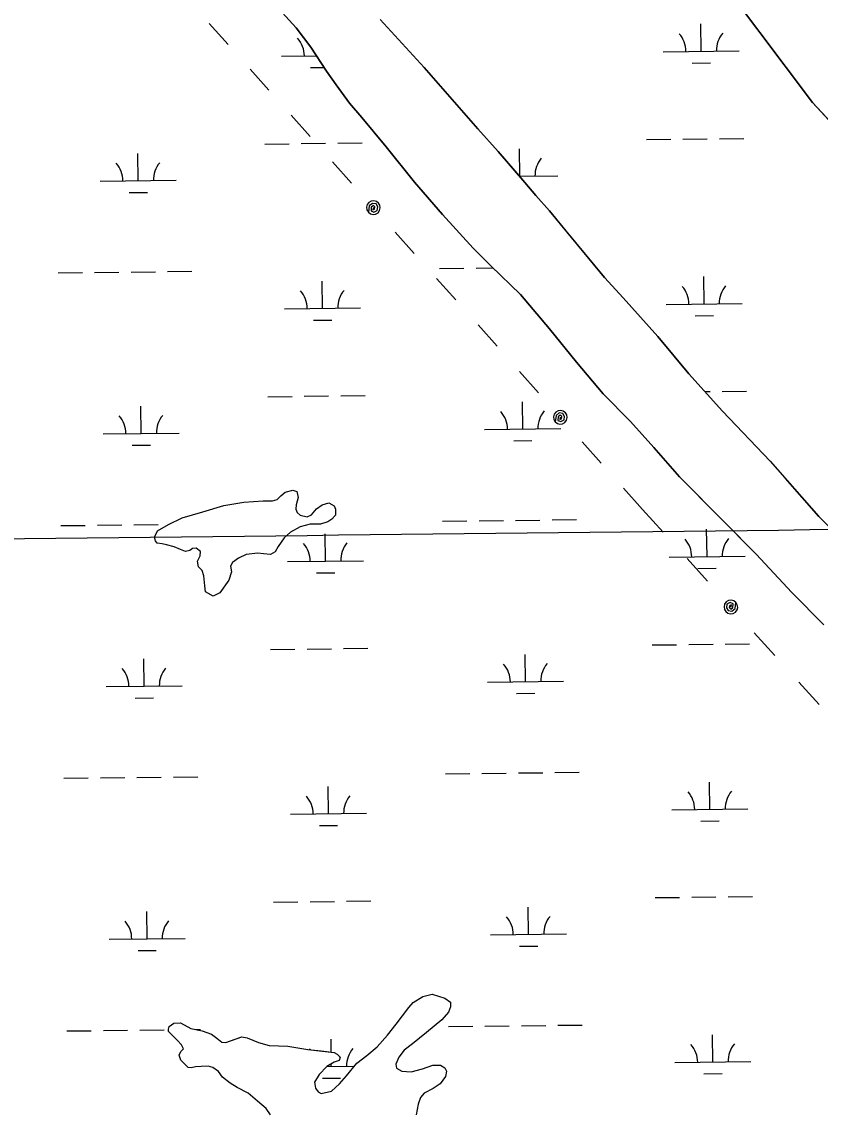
# Model space of a CAD drawing. Extents: x 3684037 to 3722149, y 433263 to 459021.
# Drawn here: x 3692090 to 3693140, y 450087 to 451523 of the extents above; entities that cross this region are included whole.
import ezdxf

# ---------------------------------------------------------------- set-up
doc = ezdxf.new("R2010")
doc.units = 0
for name, color, linetype in [('V-GRID-MAJR', 7, 'Continuous'), ('V-TOPO-SHOR', 7, 'Continuous'), ('V-UTIL-LINE', 7, 'Continuous'), ('V-WETL-SWMP', 7, 'Continuous')]:
    doc.layers.add(name, color=color, linetype=linetype)

msp = doc.modelspace()

# ---------------------------------------------------------------- linework, layer by layer
at = {"layer": 'V-GRID-MAJR'}
msp.add_spline([(3688126.8, 450798.4), (3693416.1, 450858), (3698705.4, 450918.4), (3703994.7, 450979.6), (3709284, 451041.5), (3714573.2, 451104.2), (3719862.5, 451167.7)], degree=3, dxfattribs=at)
at = {"layer": 'V-TOPO-SHOR'}
for points in [[(3693411.9, 451397.2), (3693295.5, 451308.7), (3693263.8, 451291.3), (3693243.8, 451294), (3693130.4, 451417.1), (3692983.9, 451612.4)], [(3692419.3, 451550.4), (3692451.2, 451515.3), (3692470.5, 451490.1), (3692491.1, 451458.4), (3692503.8, 451440.3), (3692521.3, 451416.2), (3692537.5, 451397.5), (3692569.5, 451358.9), (3692606.9, 451312.1), (3692643.6, 451269.4), (3692683.9, 451225.5), (3692707.4, 451202.2), (3692746.4, 451164.2), (3692784.4, 451119.2), (3692819.9, 451075.3), (3692854.9, 451033.7), (3692890.9, 450997), (3692921.6, 450963), (3692955.4, 450924.4), (3693014.9, 450864.3), (3693056.3, 450822.3), (3693103.2, 450772), (3693145.3, 450729.4)], [(3692561.8, 451526.3), (3692619.4, 451463.3), (3692690.2, 451382.4), (3692717, 451352.4), (3692739, 451327), (3692752.1, 451311.9), (3692766.4, 451294.6), (3692784.2, 451274.4), (3692805.7, 451248.3), (3692856.9, 451186.5), (3692881.3, 451159.9), (3692927, 451109.1), (3692967.5, 451059.9), (3693012.1, 451010.8), (3693074.5, 450945), (3693138.8, 450872.2), (3693211.8, 450799)], [(3692275, 450836), (3692268.4, 450836.8), (3692266, 450840.1), (3692265, 450844.8), (3692268.6, 450853.3), (3692283.1, 450861.5), (3692301.4, 450870.2), (3692328.6, 450878.2), (3692356.2, 450886.6), (3692382.5, 450890.7), (3692407.9, 450892.5), (3692420.2, 450892.7), (3692426.2, 450894.6), (3692430.9, 450899.4), (3692436.9, 450904.2), (3692446.8, 450906.7), (3692452, 450904.9), (3692454, 450896.9), (3692451.3, 450887.5), (3692450.9, 450881.8), (3692452.4, 450877.1), (3692456.2, 450873.9), (3692465.7, 450871.7), (3692471.3, 450874.1), (3692477.7, 450882.2), (3692485.2, 450887.5), (3692494.1, 450890), (3692501.2, 450886.3), (3692502.7, 450881.6), (3692502.8, 450873.6), (3692498.2, 450868.4), (3692492.6, 450865), (3692483.2, 450862), (3692469.6, 450861.8), (3692456.4, 450858.3), (3692443.8, 450851.6), (3692435.5, 450843.9), (3692427.6, 450832.5), (3692423.5, 450825.4), (3692417.4, 450822), (3692408, 450822.8), (3692400.9, 450823.6), (3692385.4, 450822), (3692375.1, 450817.2), (3692367.2, 450811.4), (3692364.9, 450806.6), (3692365.9, 450799.1), (3692362.8, 450788.3), (3692350.8, 450771.6), (3692341.9, 450767.2), (3692332, 450772.7), (3692330.9, 450780.7), (3692329.8, 450793.9), (3692327.3, 450800.9), (3692322.5, 450806), (3692321.5, 450813.1), (3692324.7, 450820.2), (3692325.1, 450825.8), (3692319.8, 450830.5), (3692314.7, 450829.9), (3692311.4, 450827.5), (3692305.8, 450826), (3692299.1, 450828.8), (3692290.6, 450831.9), (3692280.7, 450834.6), (3692275, 450836)], [(3692309, 450146.7), (3692299.5, 450156.5), (3692297.1, 450162.9), (3692299.4, 450167.6), (3692302.8, 450171.2), (3692300.4, 450176.4), (3692294.5, 450182.7), (3692283.2, 450194.3), (3692283.2, 450197.2), (3692284.3, 450200.7), (3692290.1, 450204.9), (3692298.8, 450205.6), (3692312.4, 450198.2), (3692327.6, 450194.9), (3692339.9, 450190.4), (3692347, 450185.2), (3692353.5, 450180.1), (3692358.8, 450179.6), (3692371, 450183.8), (3692379.7, 450186.9), (3692386.7, 450185.8), (3692401.4, 450179.6), (3692415.5, 450175.7), (3692440.1, 450174.9), (3692466.4, 450170.6), (3692484, 450168.5), (3692501, 450166.4), (3692505.1, 450164.2), (3692509.2, 450160.1), (3692507.5, 450156), (3692501.1, 450153.6), (3692491.3, 450148.2), (3692481.5, 450137.5), (3692475.2, 450127.5), (3692476.5, 450119.3), (3692480.1, 450114.7), (3692484.2, 450112.4), (3692497.6, 450115.6), (3692508, 450125.1), (3692517.2, 450135.7), (3692531, 450152.3), (3692544.2, 450162.4), (3692557.5, 450173.7), (3692571.3, 450189.1), (3692582.8, 450203.8), (3692599.4, 450225.7), (3692605.2, 450232.2), (3692617.9, 450240), (3692630.1, 450243.1), (3692646.6, 450238.1), (3692654.2, 450232.9), (3692654.3, 450226.5), (3692651.5, 450219.4), (3692642.9, 450209.4), (3692622.7, 450192.7), (3692604.2, 450177.9), (3692593.2, 450169.5), (3692586.3, 450160.1), (3692582.4, 450151.3), (3692583, 450146), (3692590.1, 450142), (3692602.4, 450141), (3692617.5, 450144.8), (3692630.9, 450149.6), (3692640.8, 450149.8), (3692646.7, 450146.3), (3692649.1, 450141.7), (3692647.5, 450134.7), (3692640.6, 450125.2), (3692631.3, 450119.2), (3692619.7, 450112.7), (3692614.6, 450107.3), (3692611.8, 450098.5), (3692609, 450084.5)], [(3692411.5, 450092.7), (3692400.2, 450102.5), (3692387.8, 450112.8), (3692373.7, 450120.2), (3692364.2, 450125.9), (3692354.2, 450133.9), (3692348.8, 450141.5), (3692341.7, 450146.6), (3692335.3, 450148.3), (3692326, 450148.1), (3692318.9, 450147.5), (3692313.1, 450146.2), (3692309, 450146.7)], [(3692417.4, 450084.6), (3692411.5, 450092.7)]]:
    msp.add_lwpolyline(points, dxfattribs=at)
at = {"layer": 'V-UTIL-LINE'}
for points in [[(3692361.5, 451493.5), (3692336.8, 451521.1)], [(3692415.1, 451433.2), (3692390.5, 451460.9)], [(3692469.6, 451372.1), (3692444.6, 451400.2)], [(3692524.1, 451310.9), (3692499, 451339)], [(3692552.8, 451278.7), (3692552.1, 451275.9), (3692554.3, 451276.8), (3692554.8, 451279.5), (3692552.7, 451281.4), (3692550, 451279.3), (3692549.6, 451274.6), (3692553.5, 451272.9), (3692557.9, 451275), (3692558.4, 451279.6), (3692556.2, 451283.5), (3692551.5, 451284.2), (3692547.1, 451280.8), (3692546.1, 451272.7), (3692548.9, 451270.6), (3692552.3, 451269.7), (3692555.7, 451270.2), (3692558.8, 451272), (3692560.9, 451274.8), (3692561.8, 451278.2), (3692561.3, 451281.7), (3692559.5, 451284.7), (3692556.7, 451286.8), (3692553.3, 451287.7), (3692549.8, 451287.2), (3692546.8, 451285.4), (3692544.7, 451282.6), (3692543.8, 451279.2), (3692544.3, 451275.8), (3692546.1, 451272.7)], [(3692606.5, 451218.4), (3692581.5, 451246.5)], [(3692661, 451157.3), (3692635.9, 451185.3)], [(3692715.4, 451096.1), (3692690.4, 451124.2)], [(3692769.9, 451035), (3692744.9, 451063.1)], [(3692798.6, 451002.7), (3692797.9, 450999.9), (3692800.1, 451000.8), (3692800.7, 451003.5), (3692798.5, 451005.4), (3692795.9, 451003.3), (3692795.5, 450998.6), (3692799.4, 450996.9), (3692803.7, 450999.1), (3692804.2, 451003.6), (3692802.1, 451007.5), (3692797.3, 451008.3), (3692793, 451004.8), (3692791.9, 450996.8), (3692794.7, 450994.6), (3692798.1, 450993.8), (3692801.6, 450994.2), (3692804.6, 450996), (3692806.7, 450998.8), (3692807.6, 451002.2), (3692807.1, 451005.7), (3692805.3, 451008.7), (3692802.5, 451010.8), (3692799.1, 451011.7), (3692795.6, 451011.2), (3692792.6, 451009.5), (3692790.5, 451006.7), (3692789.6, 451003.3), (3692790.1, 450999.8), (3692791.9, 450996.8)], [(3692852.3, 450942.4), (3692827.3, 450970.5)], [(3692906.8, 450881.3), (3692881.8, 450909.4)], [(3692906.8, 450881.3), (3692933.7, 450851.6)], [(3692965.3, 450816.6), (3692992.2, 450786.9)], [(3693023, 450752.9), (3693023.6, 450755.7), (3693021.5, 450754.8), (3693020.9, 450752.1), (3693023.1, 450750.2), (3693025.7, 450752.3), (3693026.1, 450757), (3693022.2, 450758.7), (3693017.8, 450756.5), (3693017.4, 450751.9), (3693019.6, 450748.1), (3693024.3, 450747.4), (3693028.6, 450750.8), (3693029.6, 450758.9), (3693026.8, 450761), (3693023.4, 450761.8), (3693019.9, 450761.3), (3693016.9, 450759.5), (3693014.8, 450756.7), (3693014, 450753.3), (3693014.5, 450749.8), (3693016.3, 450746.8), (3693019.1, 450744.7), (3693022.5, 450743.9), (3693026, 450744.4), (3693029, 450746.2), (3693031.1, 450749), (3693032, 450752.4), (3693031.4, 450755.9), (3693029.6, 450758.9)], [(3693053.8, 450718.8), (3693080.7, 450689.1)], [(3693112.3, 450654.1), (3693139.1, 450624.4)]]:
    msp.add_lwpolyline(points, dxfattribs=at)
at = {"layer": 'V-WETL-SWMP'}
for p, q in [((3692983.9, 451612.4), (3693130.4, 451417.1)), ((3692451.2, 451515.3), (3692419.3, 451550.4)), ((3692619.4, 451463.3), (3692561.8, 451526.3)), ((3692470.5, 451490.1), (3692451.2, 451515.3)), ((3692983.8, 451484.5), (3692983.4, 451520.5)), ((3692431.9, 451478.1), (3692477.9, 451478.6)), ((3692491.1, 451458.4), (3692470.5, 451490.1)), ((3692933.8, 451483.9), (3693033.8, 451485.1)), ((3692972, 451468.9), (3692996, 451469.2)), ((3692470.1, 451463.1), (3692487.9, 451463.3)), ((3692503.8, 451440.3), (3692491.1, 451458.4)), ((3692690.2, 451382.4), (3692619.4, 451463.3)), ((3692521.3, 451416.2), (3692503.8, 451440.3)), ((3692537.5, 451397.5), (3692521.3, 451416.2)), ((3693130.4, 451417.1), (3693243.8, 451294)), ((3692569.5, 451358.9), (3692537.5, 451397.5)), ((3692717, 451352.4), (3692690.2, 451382.4)), ((3692457.9, 451362.9), (3692489.9, 451363.3)), ((3692505.9, 451363.5), (3692537.9, 451363.9)), ((3692911.8, 451368.2), (3692943.8, 451368.6)), ((3692959.8, 451368.8), (3692991.8, 451369.2)), ((3693007.8, 451369.3), (3693039.8, 451369.7)), ((3692243.4, 451314), (3692243, 451350)), ((3692409.9, 451362.4), (3692441.9, 451362.8)), ((3692606.9, 451312.1), (3692569.5, 451358.9)), ((3692752.1, 451311.9), (3692717, 451352.4)), ((3692745.3, 451319.9), (3692744.8, 451355.9)), ((3692745.2, 451319.9), (3692795.3, 451320.4)), ((3692193.4, 451313.4), (3692293.4, 451314.6)), ((3692643.6, 451269.4), (3692606.9, 451312.1)), ((3692766.4, 451294.6), (3692752.1, 451311.9)), ((3692231.6, 451298.4), (3692255.5, 451298.7)), ((3692784.2, 451274.4), (3692766.4, 451294.6)), ((3692683.9, 451225.5), (3692643.6, 451269.4)), ((3692856.9, 451186.5), (3692784.2, 451274.4)), ((3692707.4, 451202.2), (3692683.9, 451225.5)), ((3692137.9, 451192.7), (3692169.9, 451193.1)), ((3692185.9, 451193.3), (3692217.9, 451193.6)), ((3692233.9, 451193.8), (3692265.9, 451194.2)), ((3692281.9, 451194.4), (3692313.9, 451194.8)), ((3692639.8, 451198.5), (3692671.8, 451198.9)), ((3692687.8, 451199.1), (3692710.2, 451199.4)), ((3692746.4, 451164.2), (3692707.4, 451202.2)), ((3692485.8, 451146), (3692485.4, 451182)), ((3692881.3, 451159.9), (3692856.9, 451186.5)), ((3692987.7, 451151.9), (3692987.3, 451187.8)), ((3692784.4, 451119.2), (3692746.4, 451164.2)), ((3692927, 451109.1), (3692881.3, 451159.9)), ((3692937.7, 451151.3), (3693037.7, 451152.4)), ((3692435.8, 451145.4), (3692535.8, 451146.6)), ((3692975.9, 451136.3), (3692999.9, 451136.6)), ((3692474, 451130.4), (3692498, 451130.7)), ((3692819.9, 451075.3), (3692784.4, 451119.2)), ((3692967.5, 451059.9), (3692927, 451109.1)), ((3692854.9, 451033.7), (3692819.9, 451075.3)), ((3693012.1, 451010.8), (3692967.5, 451059.9)), ((3692890.9, 450997), (3692854.9, 451033.7)), ((3692988.9, 451036.4), (3692995.6, 451036.5)), ((3693011.6, 451036.7), (3693043.6, 451037.1)), ((3692413.8, 451029.7), (3692445.8, 451030.1)), ((3692461.8, 451030.3), (3692493.7, 451030.7)), ((3692509.7, 451030.9), (3692541.7, 451031.2)), ((3692749.1, 450987.2), (3692748.7, 451023.2)), ((3692247.2, 450981.4), (3692246.8, 451017.4)), ((3693074.5, 450945), (3693012.1, 451010.8)), ((3692921.6, 450963), (3692890.9, 450997)), ((3692197.2, 450980.8), (3692297.2, 450981.9)), ((3692699.1, 450986.6), (3692799.1, 450987.8)), ((3692235.4, 450965.8), (3692259.4, 450966.1)), ((3692737.3, 450971.6), (3692761.3, 450971.9)), ((3692955.4, 450924.4), (3692921.6, 450963)), ((3693094.7, 450922.2), (3693074.5, 450945)), ((3693056.3, 450822.3), (3692955.4, 450924.4)), ((3693138.8, 450872.2), (3693094.7, 450922.2)), ((3692430.9, 450899.4), (3692436.9, 450904.2)), ((3692436.9, 450904.2), (3692446.8, 450906.7)), ((3692446.8, 450906.7), (3692452, 450904.9)), ((3692452, 450904.9), (3692454, 450896.9)), ((3692356.2, 450886.6), (3692382.5, 450890.7)), ((3692382.5, 450890.7), (3692407.9, 450892.5)), ((3692407.9, 450892.5), (3692420.2, 450892.7)), ((3692420.2, 450892.7), (3692426.2, 450894.6)), ((3692426.2, 450894.6), (3692430.9, 450899.4)), ((3692454, 450896.9), (3692451.3, 450887.5)), ((3692485.2, 450887.5), (3692494.1, 450890)), ((3692494.1, 450890), (3692501.2, 450886.3)), ((3692301.4, 450870.2), (3692328.6, 450878.2)), ((3692328.6, 450878.2), (3692356.2, 450886.6)), ((3692451.3, 450887.5), (3692450.9, 450881.8)), ((3692450.9, 450881.8), (3692452.4, 450877.1)), ((3692452.4, 450877.1), (3692456.2, 450873.9)), ((3692471.3, 450874.1), (3692477.7, 450882.2)), ((3692477.7, 450882.2), (3692485.2, 450887.5)), ((3692501.2, 450886.3), (3692502.7, 450881.6)), ((3692502.7, 450881.6), (3692502.8, 450873.6)), ((3692141.8, 450860.1), (3692173.8, 450860.4)), ((3692189.8, 450860.6), (3692221.8, 450861)), ((3692237.8, 450861.2), (3692269.8, 450861.5)), ((3692268.6, 450853.3), (3692283.1, 450861.5)), ((3692283.1, 450861.5), (3692301.4, 450870.2)), ((3692456.2, 450873.9), (3692465.7, 450871.7)), ((3692469.6, 450861.8), (3692456.4, 450858.3)), ((3692465.7, 450871.7), (3692471.3, 450874.1)), ((3692483.2, 450862), (3692469.6, 450861.8)), ((3692492.6, 450865), (3692483.2, 450862)), ((3692498.2, 450868.4), (3692492.6, 450865)), ((3692502.8, 450873.6), (3692498.2, 450868.4)), ((3692643.7, 450865.9), (3692675.7, 450866.3)), ((3692691.7, 450866.5), (3692723.7, 450866.8)), ((3692739.7, 450867), (3692771.7, 450867.4)), ((3692787.7, 450867.6), (3692819.7, 450867.9)), ((3693211.8, 450799), (3693138.8, 450872.2)), ((3692265, 450844.8), (3692268.6, 450853.3)), ((3692443.8, 450851.6), (3692435.5, 450843.9)), ((3692456.4, 450858.3), (3692443.8, 450851.6)), ((3692489.7, 450813.4), (3692489.3, 450849.4)), ((3692991.6, 450819.2), (3692991.1, 450855.2)), ((3692266, 450840.1), (3692265, 450844.8)), ((3692268.4, 450836.8), (3692266, 450840.1)), ((3692275, 450836), (3692268.4, 450836.8)), ((3692280.7, 450834.6), (3692275, 450836)), ((3692290.6, 450831.9), (3692280.7, 450834.6)), ((3692299.1, 450828.8), (3692290.6, 450831.9)), ((3692427.6, 450832.5), (3692423.5, 450825.4)), ((3692435.5, 450843.9), (3692427.6, 450832.5)), ((3692305.8, 450826), (3692299.1, 450828.8)), ((3692311.4, 450827.5), (3692305.8, 450826)), ((3692314.7, 450829.9), (3692311.4, 450827.5)), ((3692319.8, 450830.5), (3692314.7, 450829.9)), ((3692325.1, 450825.8), (3692319.8, 450830.5)), ((3692321.5, 450813.1), (3692324.7, 450820.2)), ((3692324.7, 450820.2), (3692325.1, 450825.8)), ((3692385.4, 450822), (3692375.1, 450817.2)), ((3692400.9, 450823.6), (3692385.4, 450822)), ((3692408, 450822.8), (3692400.9, 450823.6)), ((3692417.4, 450822), (3692408, 450822.8)), ((3692423.5, 450825.4), (3692417.4, 450822)), ((3692941.6, 450818.6), (3693041.6, 450819.8)), ((3693103.2, 450772), (3693056.3, 450822.3)), ((3692322.5, 450806), (3692321.5, 450813.1)), ((3692327.3, 450800.9), (3692322.5, 450806)), ((3692367.2, 450811.4), (3692364.9, 450806.6)), ((3692364.9, 450806.6), (3692365.9, 450799.1)), ((3692375.1, 450817.2), (3692367.2, 450811.4)), ((3692439.7, 450812.8), (3692539.7, 450813.9)), ((3692979.7, 450803.6), (3693003.7, 450803.9)), ((3692329.8, 450793.9), (3692327.3, 450800.9)), ((3692330.9, 450780.7), (3692329.8, 450793.9)), ((3692365.9, 450799.1), (3692362.8, 450788.3)), ((3692477.9, 450797.8), (3692501.9, 450798.1)), ((3692332, 450772.7), (3692330.9, 450780.7)), ((3692362.8, 450788.3), (3692350.8, 450771.6)), ((3692341.9, 450767.2), (3692332, 450772.7)), ((3692350.8, 450771.6), (3692341.9, 450767.2)), ((3693145.3, 450729.4), (3693103.2, 450772)), ((3692919.5, 450702.9), (3692951.5, 450703.3)), ((3692967.5, 450703.5), (3692999.5, 450703.9)), ((3693015.5, 450704), (3693047.5, 450704.4)), ((3692417.6, 450697.1), (3692449.6, 450697.5)), ((3692465.6, 450697.6), (3692497.6, 450698)), ((3692513.6, 450698.2), (3692545.6, 450698.6)), ((3692753, 450654.6), (3692752.6, 450690.5)), ((3692251.1, 450648.7), (3692250.7, 450684.7)), ((3692201.1, 450648.1), (3692301.1, 450649.3)), ((3692703, 450654), (3692803, 450655.1)), ((3692239.3, 450633.1), (3692263.3, 450633.4)), ((3692741.2, 450639), (3692765.2, 450639.3)), ((3692647.5, 450533.2), (3692679.5, 450533.6)), ((3692695.5, 450533.8), (3692727.5, 450534.2)), ((3692743.5, 450534.4), (3692775.5, 450534.7)), ((3692791.5, 450534.9), (3692823.5, 450535.3)), ((3692145.7, 450527.4), (3692177.7, 450527.8)), ((3692193.7, 450528), (3692225.7, 450528.3)), ((3692241.7, 450528.5), (3692273.7, 450528.9)), ((3692289.7, 450529.1), (3692321.7, 450529.5)), ((3692493.6, 450480.7), (3692493.1, 450516.7)), ((3692995.4, 450486.5), (3692995, 450522.5)), ((3692945.4, 450486), (3693045.4, 450487.1)), ((3692443.6, 450480.1), (3692543.6, 450481.3)), ((3692481.7, 450465.1), (3692505.7, 450465.4)), ((3692983.6, 450471), (3693007.6, 450471.3)), ((3692421.5, 450364.4), (3692453.5, 450364.8)), ((3692469.5, 450365), (3692501.5, 450365.4)), ((3692517.5, 450365.5), (3692549.5, 450365.9)), ((3692756.9, 450321.9), (3692756.4, 450357.9)), ((3692923.4, 450370.3), (3692955.4, 450370.6)), ((3692971.4, 450370.8), (3693003.4, 450371.2)), ((3693019.4, 450371.4), (3693051.4, 450371.8)), ((3692255, 450316.1), (3692254.6, 450352.1)), ((3692205, 450315.5), (3692305, 450316.6)), ((3692706.9, 450321.3), (3692806.9, 450322.5)), ((3692243.2, 450300.5), (3692267.2, 450300.8)), ((3692745, 450306.3), (3692769, 450306.6)), ((3692617.9, 450240), (3692630.1, 450243.1)), ((3692630.1, 450243.1), (3692646.6, 450238.1)), ((3692599.4, 450225.7), (3692605.2, 450232.2)), ((3692605.2, 450232.2), (3692617.9, 450240)), ((3692646.6, 450238.1), (3692654.2, 450232.9)), ((3692654.2, 450232.9), (3692654.3, 450226.5)), ((3692582.8, 450203.8), (3692599.4, 450225.7)), ((3692651.5, 450219.4), (3692642.9, 450209.4)), ((3692654.3, 450226.5), (3692651.5, 450219.4)), ((3692283.2, 450197.2), (3692284.3, 450200.7)), ((3692284.3, 450200.7), (3692290.1, 450204.9)), ((3692290.1, 450204.9), (3692298.8, 450205.6)), ((3692298.8, 450205.6), (3692312.4, 450198.2)), ((3692571.3, 450189.1), (3692582.8, 450203.8)), ((3692642.9, 450209.4), (3692622.7, 450192.7)), ((3692651.4, 450200.6), (3692683.4, 450201)), ((3692699.4, 450201.2), (3692731.4, 450201.5)), ((3692747.4, 450201.7), (3692779.4, 450202.1)), ((3692795.4, 450202.3), (3692827.4, 450202.6)), ((3692149.5, 450194.8), (3692181.5, 450195.1)), ((3692197.5, 450195.3), (3692229.5, 450195.7)), ((3692245.5, 450195.9), (3692277.5, 450196.2)), ((3692283.2, 450194.3), (3692283.2, 450197.2)), ((3692294.5, 450182.7), (3692283.2, 450194.3)), ((3692312.4, 450198.2), (3692327.6, 450194.9)), ((3692319.2, 450196.7), (3692325.5, 450196.8)), ((3692327.6, 450194.9), (3692339.9, 450190.4)), ((3692339.9, 450190.4), (3692347, 450185.2)), ((3692347, 450185.2), (3692353.5, 450180.1)), ((3692358.8, 450179.6), (3692379.7, 450186.9)), ((3692379.7, 450186.9), (3692386.7, 450185.8)), ((3692386.7, 450185.8), (3692401.4, 450179.6)), ((3692557.5, 450173.7), (3692571.3, 450189.1)), ((3692622.7, 450192.7), (3692604.2, 450177.9)), ((3692999.3, 450153.9), (3692998.9, 450189.9)), ((3692300.4, 450176.4), (3692294.5, 450182.7)), ((3692299.4, 450167.6), (3692302.8, 450171.2)), ((3692302.8, 450171.2), (3692300.4, 450176.4)), ((3692353.5, 450180.1), (3692358.8, 450179.6)), ((3692401.4, 450179.6), (3692415.5, 450175.7)), ((3692415.5, 450175.7), (3692440.1, 450174.9)), ((3692440.1, 450174.9), (3692466.4, 450170.6)), ((3692497.2, 450166.9), (3692497, 450184.1)), ((3692544.2, 450162.4), (3692557.5, 450173.7)), ((3692604.2, 450177.9), (3692593.2, 450169.5)), ((3692297.1, 450162.9), (3692299.4, 450167.6)), ((3692299.5, 450156.5), (3692297.1, 450162.9)), ((3692309, 450146.7), (3692299.5, 450156.5)), ((3692466.4, 450170.6), (3692501, 450166.4)), ((3692501, 450166.4), (3692505.1, 450164.2)), ((3692505.1, 450164.2), (3692509.2, 450160.1)), ((3692509.2, 450160.1), (3692507.5, 450156)), ((3692531, 450152.3), (3692544.2, 450162.4)), ((3692586.3, 450160.1), (3692582.4, 450151.3)), ((3692593.2, 450169.5), (3692586.3, 450160.1)), ((3692313.1, 450146.2), (3692309, 450146.7)), ((3692318.9, 450147.5), (3692313.1, 450146.2)), ((3692326, 450148.1), (3692318.9, 450147.5)), ((3692335.3, 450148.3), (3692326, 450148.1)), ((3692341.7, 450146.6), (3692335.3, 450148.3)), ((3692348.8, 450141.5), (3692341.7, 450146.6)), ((3692491.3, 450148.2), (3692481.5, 450137.5)), ((3692491.1, 450148), (3692527.7, 450148.4)), ((3692501.1, 450153.6), (3692491.3, 450148.2)), ((3692497.4, 450148.1), (3692497.4, 450151.5)), ((3692507.5, 450156), (3692501.1, 450153.6)), ((3692517.2, 450135.7), (3692531, 450152.3)), ((3692582.4, 450151.3), (3692583, 450146)), ((3692583, 450146), (3692590.1, 450142)), ((3692590.1, 450142), (3692602.4, 450141)), ((3692602.4, 450141), (3692617.5, 450144.8)), ((3692617.5, 450144.8), (3692630.9, 450149.6)), ((3692630.9, 450149.6), (3692640.8, 450149.8)), ((3692640.8, 450149.8), (3692646.7, 450146.3)), ((3692646.7, 450146.3), (3692649.1, 450141.7)), ((3692949.3, 450153.3), (3693049.3, 450154.5)), ((3692354.2, 450133.9), (3692348.8, 450141.5)), ((3692364.2, 450125.9), (3692354.2, 450133.9)), ((3692481.5, 450137.5), (3692475.2, 450127.5)), ((3692485.6, 450132.5), (3692509.6, 450132.8)), ((3692508, 450125.1), (3692517.2, 450135.7)), ((3692647.5, 450134.7), (3692640.6, 450125.2)), ((3692649.1, 450141.7), (3692647.5, 450134.7)), ((3692987.5, 450138.3), (3693011.5, 450138.6)), ((3692373.7, 450120.2), (3692364.2, 450125.9)), ((3692387.8, 450112.8), (3692373.7, 450120.2)), ((3692475.2, 450127.5), (3692476.5, 450119.3)), ((3692476.5, 450119.3), (3692480.1, 450114.7)), ((3692480.1, 450114.7), (3692484.2, 450112.4)), ((3692484.2, 450112.4), (3692497.6, 450115.6)), ((3692497.6, 450115.6), (3692508, 450125.1)), ((3692631.3, 450119.2), (3692619.7, 450112.7)), ((3692640.6, 450125.2), (3692631.3, 450119.2)), ((3692400.2, 450102.5), (3692387.8, 450112.8)), ((3692411.5, 450092.7), (3692400.2, 450102.5)), ((3692614.6, 450107.3), (3692611.8, 450098.5)), ((3692619.7, 450112.7), (3692614.6, 450107.3)), ((3692417.4, 450084.6), (3692411.5, 450092.7)), ((3692611.8, 450098.5), (3692609, 450084.5))]:
    msp.add_line(p, q, dxfattribs=at)
for centre, start, end in [((3692928.6, 451484.3), 359.8949, 41.4385), ((3693039.1, 451485.6), 139.8949, 181.4385), ((3692426.7, 451478.5), 359.8949, 41.4385), ((3692188.1, 451313.8), 359.8949, 41.4385), ((3692298.6, 451315.1), 139.8949, 181.4385), ((3692800.5, 451321), 139.8949, 181.4385), ((3692430.6, 451145.8), 359.8949, 41.4385), ((3692541, 451147.1), 139.8949, 181.4385), ((3692932.5, 451151.7), 359.8949, 41.4385), ((3693042.9, 451153), 139.8949, 181.4385), ((3692192, 450981.2), 359.8949, 41.4385), ((3692302.5, 450982.5), 139.8949, 181.4385), ((3692693.9, 450987), 359.8949, 41.4385), ((3692804.3, 450988.3), 139.8949, 181.4385), ((3692434.4, 450813.2), 359.8949, 41.4385), ((3692544.9, 450814.5), 139.8949, 181.4385), ((3692936.3, 450819), 359.8949, 41.4385), ((3693046.8, 450820.3), 139.8949, 181.4385), ((3692697.7, 450654.4), 359.8949, 41.4385), ((3692808.2, 450655.7), 139.8949, 181.4385), ((3692195.9, 450648.5), 359.8949, 41.4385), ((3692306.3, 450649.8), 139.8949, 181.4385), ((3692438.3, 450480.5), 359.8949, 41.4385), ((3692548.8, 450481.8), 139.8949, 181.4385), ((3692940.2, 450486.4), 359.8949, 41.4385), ((3693050.7, 450487.7), 139.8949, 181.4385), ((3692701.6, 450321.7), 359.8949, 41.4385), ((3692812.1, 450323), 139.8949, 181.4385), ((3692199.7, 450315.9), 359.8949, 41.4385), ((3692310.2, 450317.2), 139.8949, 181.4385), ((3692442.2, 450147.9), 39.3862, 41.4385), ((3692552.7, 450149.2), 139.8949, 181.4385), ((3692944.1, 450153.7), 359.8949, 41.4385), ((3693054.5, 450155), 139.8949, 181.4385)]:
    msp.add_arc(centre, 35.2, start, end, dxfattribs=at)

doc.saveas('drawing.dxf')
